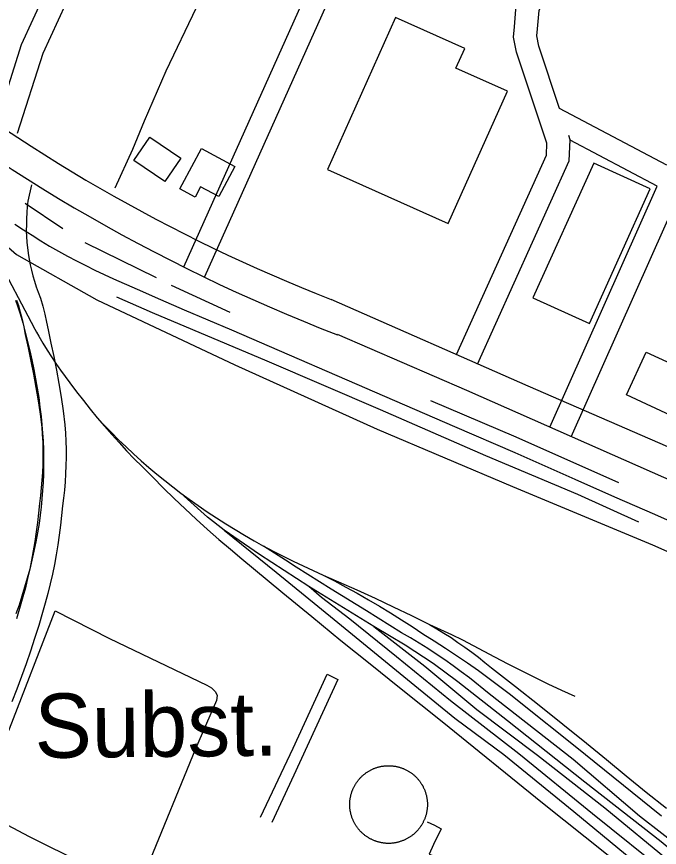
# Model space of a CAD drawing. Extents: x 3704301 to 3742427, y 506229 to 532009.
# Drawn here: x 3710942 to 3711772, y 525593 to 526666 of the extents above; entities that cross this region are included whole.
import ezdxf

# ---------------------------------------------------------------- set-up
doc = ezdxf.new("R2010")
doc.units = 0
for name, color, linetype in [('V-BLDG-OTLN', 7, 'Continuous'), ('V-DOMW-TANK', 7, 'Continuous'), ('V-RAIL-TRAK', 7, 'Continuous'), ('V-ROAD-CNTR', 7, 'Continuous'), ('V-SITE-OTLN', 7, 'Continuous'), ('V-SITE-OTLN-IDEN', 7, 'Continuous'), ('V-TOPO-SHOR', 7, 'Continuous'), ('V-UTIL-LINE', 7, 'Continuous')]:
    doc.layers.add(name, color=color, linetype=linetype)

msp = doc.modelspace()

# ---------------------------------------------------------------- linework, layer by layer
at = {"layer": 'V-BLDG-OTLN'}
for points in [[(3711499.5, 526399), (3711576.1, 526570.1), (3711509.5, 526599.9), (3711520.9, 526625.2), (3711431.4, 526665.2), (3711343.4, 526468.9)], [(3711113.6, 526510.7), (3711153.8, 526483.7), (3711133.4, 526453.4), (3711093.3, 526480.4)], [(3711155.5, 526449.6), (3711180.4, 526496.1), (3711223.8, 526472.8), (3711203, 526434), (3711179.4, 526446.6), (3711172.2, 526433.2), (3711152.4, 526443.8)], [(3711608.9, 526303.1), (3711682, 526270.1), (3711760.6, 526444.1), (3711687.5, 526477.1)], [(3711729.9, 526177.7), (3711755.2, 526232.9), (3711819.2, 526203.6), (3711793.8, 526148.3)]]:
    msp.add_lwpolyline(points, close=True, dxfattribs=at)
at = {"layer": 'V-DOMW-TANK'}
for points in [[(3711377.5, 525671), (3711377.9, 525671.7), (3711378.3, 525672.5), (3711378.7, 525673.3), (3711379.1, 525674), (3711379.6, 525674.8), (3711380, 525675.5), (3711380.5, 525676.3), (3711381, 525677), (3711381.5, 525677.7), (3711382, 525678.4), (3711382.5, 525679.1), (3711383.1, 525679.8), (3711383.6, 525680.5), (3711384.2, 525681.2), (3711384.8, 525681.8), (3711385.4, 525682.5), (3711386, 525683.1), (3711386.6, 525683.8), (3711387.2, 525684.4), (3711387.8, 525685), (3711388.4, 525685.6), (3711389.1, 525686.2), (3711389.8, 525686.8), (3711390.4, 525687.3), (3711391.1, 525687.9), (3711391.8, 525688.4), (3711392.5, 525688.9), (3711393.2, 525689.5), (3711393.9, 525690), (3711394.6, 525690.4), (3711395.4, 525690.9), (3711396.1, 525691.4), (3711396.9, 525691.8), (3711397.6, 525692.3), (3711398.4, 525692.7), (3711399.2, 525693.1), (3711399.9, 525693.5), (3711400.7, 525693.9), (3711401.5, 525694.3), (3711402.3, 525694.6), (3711403.1, 525695), (3711403.9, 525695.3), (3711404.8, 525695.6), (3711405.6, 525695.9), (3711406.4, 525696.2), (3711407.2, 525696.5), (3711408.1, 525696.7), (3711408.9, 525697), (3711409.8, 525697.2), (3711410.6, 525697.4), (3711411.5, 525697.6), (3711412.3, 525697.8), (3711413.2, 525698), (3711414, 525698.1), (3711414.9, 525698.3), (3711415.8, 525698.4), (3711416.6, 525698.5), (3711417.5, 525698.6), (3711418.4, 525698.7), (3711419.3, 525698.7), (3711420.1, 525698.8), (3711421, 525698.8), (3711421.9, 525698.8), (3711422.8, 525698.8), (3711423.6, 525698.8), (3711424.5, 525698.8), (3711425.4, 525698.7), (3711426.3, 525698.7), (3711427.1, 525698.6), (3711428, 525698.5), (3711428.9, 525698.4), (3711429.7, 525698.3), (3711430.6, 525698.1), (3711431.5, 525698), (3711432.3, 525697.8), (3711433.2, 525697.6), (3711434, 525697.4), (3711434.9, 525697.2), (3711435.7, 525697), (3711436.6, 525696.8), (3711437.4, 525696.5), (3711438.3, 525696.2), (3711439.1, 525696), (3711439.9, 525695.7), (3711440.7, 525695.3), (3711441.5, 525695), (3711442.3, 525694.7), (3711443.1, 525694.3), (3711443.9, 525694), (3711444.7, 525693.6), (3711445.5, 525693.2), (3711446.3, 525692.8), (3711447.1, 525692.3), (3711447.8, 525691.9), (3711448.6, 525691.4), (3711449.3, 525691), (3711450, 525690.5), (3711450.8, 525690), (3711451.5, 525689.5), (3711452.2, 525689)], [(3711452.2, 525689), (3711452.9, 525688.5), (3711453.6, 525687.9), (3711454.3, 525687.4), (3711454.9, 525686.8), (3711455.6, 525686.3), (3711456.2, 525685.7), (3711456.9, 525685.1), (3711457.5, 525684.5), (3711458.1, 525683.8), (3711458.8, 525683.2), (3711459.4, 525682.6), (3711459.9, 525681.9), (3711460.5, 525681.3), (3711461.1, 525680.6), (3711461.6, 525679.9), (3711462.2, 525679.2), (3711462.7, 525678.5), (3711463.2, 525677.8), (3711463.7, 525677.1), (3711464.2, 525676.4), (3711464.7, 525675.6), (3711465.1, 525674.9), (3711465.6, 525674.2), (3711466, 525673.4), (3711466.5, 525672.6), (3711466.9, 525671.9), (3711467.3, 525671.1), (3711467.7, 525670.3), (3711468, 525669.5), (3711468.4, 525668.7), (3711468.7, 525667.9), (3711469.1, 525667.1), (3711469.4, 525666.3), (3711469.7, 525665.4), (3711470, 525664.6), (3711470.2, 525663.8), (3711470.5, 525662.9), (3711470.7, 525662.1), (3711471, 525661.3), (3711471.2, 525660.4), (3711471.4, 525659.6), (3711471.6, 525658.7), (3711471.7, 525657.8), (3711471.9, 525657), (3711472, 525656.1), (3711472.1, 525655.2), (3711472.2, 525654.4), (3711472.3, 525653.5), (3711472.4, 525652.6), (3711472.5, 525651.8), (3711472.5, 525650.9), (3711472.6, 525650), (3711472.6, 525649.1), (3711472.6, 525648.3), (3711472.6, 525647.4), (3711472.5, 525646.5), (3711472.5, 525645.6), (3711472.4, 525644.8), (3711472.3, 525643.9), (3711472.3, 525643), (3711472.2, 525642.1), (3711472, 525641.3), (3711471.9, 525640.4), (3711471.7, 525639.6), (3711471.6, 525638.7), (3711471.4, 525637.8), (3711471.2, 525637), (3711471, 525636.1), (3711470.8, 525635.3), (3711470.5, 525634.4), (3711470.3, 525633.6), (3711470, 525632.8), (3711469.7, 525631.9), (3711469.4, 525631.1), (3711469.1, 525630.3), (3711468.8, 525629.5), (3711468.4, 525628.7), (3711468.1, 525627.9), (3711467.7, 525627.1), (3711467.3, 525626.3), (3711466.9, 525625.5), (3711466.5, 525624.7), (3711466.1, 525624), (3711465.7, 525623.2), (3711465.2, 525622.5), (3711464.7, 525621.7), (3711464.3, 525621), (3711463.8, 525620.3), (3711463.3, 525619.5), (3711462.8, 525618.8), (3711462.2, 525618.1), (3711461.7, 525617.4), (3711461.2, 525616.8), (3711460.6, 525616.1), (3711460, 525615.4), (3711459.4, 525614.8), (3711458.8, 525614.1), (3711458.2, 525613.5), (3711457.6, 525612.9), (3711457, 525612.3)], [(3711380.6, 525620.9), (3711380.1, 525621.6), (3711379.6, 525622.4), (3711379.2, 525623.1), (3711378.7, 525623.9), (3711378.3, 525624.6), (3711377.9, 525625.4), (3711377.5, 525626.2), (3711377.1, 525627), (3711376.8, 525627.8), (3711376.4, 525628.6), (3711376.1, 525629.4), (3711375.7, 525630.2), (3711375.4, 525631), (3711375.1, 525631.8), (3711374.8, 525632.7), (3711374.6, 525633.5), (3711374.3, 525634.3), (3711374.1, 525635.2), (3711373.8, 525636), (3711373.6, 525636.9), (3711373.4, 525637.7), (3711373.2, 525638.6), (3711373.1, 525639.4), (3711372.9, 525640.3), (3711372.8, 525641.2), (3711372.6, 525642), (3711372.5, 525642.9), (3711372.4, 525643.8), (3711372.4, 525644.6), (3711372.3, 525645.5), (3711372.3, 525646.4), (3711372.2, 525647.3), (3711372.2, 525648.1), (3711372.2, 525649), (3711372.2, 525649.9), (3711372.3, 525650.8), (3711372.3, 525651.6), (3711372.4, 525652.5), (3711372.4, 525653.4), (3711372.5, 525654.3), (3711372.6, 525655.1), (3711372.8, 525656), (3711372.9, 525656.9), (3711373, 525657.7), (3711373.2, 525658.6), (3711373.4, 525659.4), (3711373.6, 525660.3), (3711373.8, 525661.1), (3711374, 525662), (3711374.3, 525662.8), (3711374.5, 525663.7), (3711374.8, 525664.5), (3711375.1, 525665.3), (3711375.4, 525666.1), (3711375.7, 525667), (3711376, 525667.8), (3711376.3, 525668.6), (3711376.7, 525669.4), (3711377.1, 525670.2), (3711377.5, 525671)], [(3711457, 525612.3), (3711456.3, 525611.7), (3711455.7, 525611.1), (3711455, 525610.5), (3711454.4, 525609.9), (3711453.7, 525609.4), (3711453, 525608.9), (3711452.3, 525608.3), (3711451.6, 525607.8), (3711450.9, 525607.3), (3711450.1, 525606.8), (3711449.4, 525606.3), (3711448.7, 525605.9), (3711447.9, 525605.4), (3711447.2, 525605), (3711446.4, 525604.6), (3711445.6, 525604.2), (3711444.8, 525603.8), (3711444.1, 525603.4), (3711443.3, 525603), (3711442.5, 525602.6), (3711441.7, 525602.3), (3711440.8, 525602), (3711440, 525601.7), (3711439.2, 525601.4), (3711438.4, 525601.1), (3711437.5, 525600.8), (3711436.7, 525600.5), (3711435.9, 525600.3), (3711435, 525600.1), (3711434.2, 525599.9), (3711433.3, 525599.7), (3711432.5, 525599.5), (3711431.6, 525599.3), (3711430.7, 525599.1), (3711429.9, 525599), (3711429, 525598.9), (3711428.1, 525598.8), (3711427.3, 525598.7), (3711426.4, 525598.6), (3711425.5, 525598.5), (3711424.6, 525598.5), (3711423.8, 525598.5), (3711422.9, 525598.5), (3711422, 525598.5), (3711421.1, 525598.5), (3711420.3, 525598.5), (3711419.4, 525598.5), (3711418.5, 525598.6), (3711417.6, 525598.7), (3711416.8, 525598.8), (3711415.9, 525598.9), (3711415, 525599), (3711414.2, 525599.1), (3711413.3, 525599.3), (3711412.4, 525599.4), (3711411.6, 525599.6), (3711410.7, 525599.8), (3711409.9, 525600), (3711409, 525600.3), (3711408.2, 525600.5), (3711407.4, 525600.8), (3711406.5, 525601), (3711405.7, 525601.3), (3711404.9, 525601.6), (3711404.1, 525601.9), (3711403.2, 525602.2), (3711402.4, 525602.6), (3711401.6, 525602.9), (3711400.8, 525603.3), (3711400.1, 525603.7), (3711399.3, 525604.1), (3711398.5, 525604.5), (3711397.7, 525604.9), (3711397, 525605.4), (3711396.2, 525605.8), (3711395.5, 525606.3), (3711394.7, 525606.8), (3711394, 525607.2), (3711393.3, 525607.7), (3711392.6, 525608.3), (3711391.9, 525608.8), (3711391.2, 525609.3), (3711390.5, 525609.9), (3711389.8, 525610.4), (3711389.2, 525611), (3711388.5, 525611.6), (3711387.9, 525612.2), (3711387.3, 525612.8), (3711386.6, 525613.4), (3711386, 525614), (3711385.4, 525614.7), (3711384.9, 525615.3), (3711384.3, 525616), (3711383.7, 525616.7), (3711383.2, 525617.3), (3711382.6, 525618), (3711382.1, 525618.7), (3711381.6, 525619.4), (3711381.1, 525620.2), (3711380.6, 525620.9)]]:
    msp.add_lwpolyline(points, dxfattribs=at)
at = {"layer": 'V-RAIL-TRAK'}
for points in [[(3710939.2, 526398.4), (3710950.3, 526391), (3710961.5, 526383.9), (3710972.8, 526376.9), (3710984.2, 526370.1), (3710995.8, 526363.5), (3711007.4, 526357.1), (3711019.1, 526350.8), (3711031, 526344.8), (3711042.9, 526338.9), (3711054.9, 526333.2), (3711067, 526327.8), (3711097.3, 526314.2), (3711127.7, 526300.8), (3711158.2, 526287.7), (3711188.8, 526274.7), (3711219.5, 526261.9), (3711430.1, 526170.7), (3711507.8, 526137), (3711585.5, 526103.2), (3711663, 526069.1), (3711714.4, 526046.2), (3711765.9, 526023.5), (3711817.5, 526001)], [(3710918, 526351), (3710960.5, 526271.8), (3710965.3, 526262.6), (3710967.5, 526258.7), (3710970.4, 526253.6), (3710975.6, 526244.6), (3710981, 526235.7), (3710986.6, 526227), (3710992.3, 526218.3), (3710998.3, 526209.8), (3711004.4, 526201.4), (3711010.6, 526193.2), (3711019.2, 526181.7), (3711027.9, 526170.4), (3711036.8, 526159.3), (3711045.8, 526148.3), (3711055.1, 526137.4), (3711064.5, 526126.7), (3711074.1, 526116.1), (3711083.8, 526105.6), (3711093.7, 526095.4), (3711103.7, 526085.2), (3711117.5, 526071.3), (3711131.3, 526057.5), (3711145.4, 526043.9), (3711159.6, 526030.4), (3711173.9, 526017.1), (3711188.4, 526004), (3711203.1, 525991.1), (3711217.9, 525978.3), (3711232.9, 525965.8), (3711248, 525953.4), (3711285.5, 525922.3), (3711323, 525891.5), (3711360.7, 525860.7), (3711398.5, 525830.2), (3711436.5, 525799.8), (3711491.8, 525755.9), (3711621.4, 525651), (3711761.5, 525539.1)], [(3710940.2, 526300.2), (3710943.2, 526291.4), (3710946, 526282.6), (3710949.5, 526270.8), (3710952.7, 526258.9), (3710955.8, 526246.9), (3710958.7, 526234.9), (3710961.4, 526222.9), (3710963.9, 526210.8), (3710966.2, 526198.7), (3710968.3, 526186.5), (3710970.2, 526174.3), (3710971.8, 526162.1), (3710973.3, 526149.8), (3710974.3, 526139.2), (3710975.2, 526128.6), (3710975.8, 526118), (3710976.2, 526107.3), (3710976.4, 526096.7), (3710976.4, 526086), (3710976.2, 526075.4), (3710975.8, 526064.7), (3710975.2, 526054.1), (3710974.4, 526043.5), (3710973.4, 526032.9), (3710972.1, 526022.3), (3710970.7, 526011.7), (3710968.7, 525999.8), (3710966.5, 525988), (3710964, 525976.1), (3710961.4, 525964.4), (3710958.5, 525952.6), (3710955.4, 525941), (3710952, 525929.4), (3710948.5, 525917.8), (3710944.8, 525906.3), (3710940.8, 525894.9)], [(3711045.8, 526148.3), (3711054.9, 526138.6), (3711064.2, 526129.1), (3711073.5, 526119.8), (3711083.1, 526110.6), (3711092.8, 526101.5), (3711102.6, 526092.7), (3711112.6, 526084), (3711122.8, 526075.4), (3711133, 526067.1), (3711143.4, 526058.9), (3711154, 526050.8), (3711164.7, 526043), (3711176.3, 526034.8), (3711188.1, 526026.8), (3711199.9, 526018.9), (3711211.9, 526011.2), (3711224, 526003.7), (3711236.2, 525996.4), (3711248.5, 525989.2), (3711260.9, 525982.2), (3711280, 525972.5), (3711299.2, 525963.2), (3711318.5, 525954), (3711338, 525945.1), (3711357.5, 525936.4), (3711381.3, 525925.8), (3711404.9, 525915), (3711428.5, 525903.9), (3711451.9, 525892.6), (3711475.2, 525881.1), (3711484.6, 525875.7), (3711493.9, 525870), (3711503.1, 525864.2), (3711512.1, 525858.1), (3711521.1, 525851.9), (3711529.8, 525845.5), (3711538.5, 525838.9), (3711547, 525832.2), (3711555.4, 525825.3), (3711586.3, 525801.2), (3711617.1, 525777), (3711647.7, 525752.6), (3711678.2, 525728), (3711703.9, 525706.8), (3711729.6, 525685.7), (3711755.5, 525664.7), (3711781.5, 525643.9)], [(3712608.8, 524928.9), (3712566.7, 524961.8), (3712496.5, 525018.2), (3712438.3, 525066.1), (3712367.7, 525121.9), (3712286.5, 525188.8), (3712183.7, 525268.6), (3712094.5, 525340.9), (3712014.3, 525407.3), (3711931.1, 525474.1), (3711853.4, 525534.5), (3711774.7, 525600.3), (3711675.9, 525677.6), (3711576.2, 525756.9), (3711512, 525807.3), (3711479.9, 525830.7), (3711443.9, 525854.7), (3711403.3, 525878.6), (3711319.1, 525930.4), (3711255.5, 525971.8), (3711209.9, 526003.2), (3711188.3, 526019.7), (3711154, 526050.8)], [(3711209.9, 526003.2), (3711277, 525948.8), (3711352.2, 525887.5), (3711451.5, 525806.2), (3711508.1, 525760.3), (3711571.3, 525713.4), (3711662, 525639.6), (3711745.7, 525570.2), (3711849.5, 525486.4), (3711949.7, 525403.6), (3712037.5, 525333.3), (3712142.7, 525249), (3712231.5, 525178.6), (3712295.6, 525127.3), (3712351.7, 525084.8)], [(3711862.3, 525543.9), (3711746.5, 525633.6), (3711660.8, 525707), (3711552.5, 525791.8), (3711526.9, 525812.2), (3711516.4, 525820.2), (3711505.8, 525827.9), (3711495, 525835.5), (3711484.1, 525842.9), (3711473.1, 525850.1), (3711461.9, 525857.1), (3711450.6, 525863.9), (3711439.2, 525870.5), (3711393.7, 525898.7), (3711348.3, 525926.9), (3711303, 525955.3), (3711289, 525964.3), (3711274.9, 525973.3), (3711260.9, 525982.2)], [(3711338, 525945.1), (3711352.7, 525937.4), (3711367.3, 525929.5), (3711381.9, 525921.5), (3711396.3, 525913.2), (3711410.6, 525904.8), (3711424.8, 525896.2), (3711438.9, 525887.4), (3711452.9, 525878.5), (3711466.7, 525869.3), (3711481.3, 525860.2), (3711495.8, 525850.8), (3711510.2, 525841.3), (3711524.4, 525831.5), (3711538.5, 525821.6), (3711552.5, 525811.5), (3711566.3, 525801.2), (3711580, 525790.7), (3711593.5, 525780.1), (3711663.7, 525724.2), (3711775, 525633.9)], [(3712413.2, 525048.2), (3712359.6, 525093.6), (3712298.9, 525142), (3712207.2, 525215.3), (3712107.5, 525297.1), (3711989.1, 525392.9), (3711887.9, 525472.7), (3711784.6, 525557.5), (3711685.9, 525636.8), (3711590.6, 525714.1), (3711502.4, 525782.4), (3711432.7, 525839.3), (3711372.1, 525888.2), (3711335.5, 525916.1), (3711319.1, 525930.4)], [(3711475.2, 525881.1), (3711489.5, 525874.7), (3711503.7, 525868.1), (3711517.8, 525861.3), (3711531.8, 525854.2), (3711545.7, 525846.9), (3711559.5, 525839.5), (3711576.5, 525830.4), (3711593.6, 525821.6), (3711610.9, 525813), (3711628.3, 525804.7), (3711645.7, 525796.5), (3711663.3, 525788.6)], [(3711403.3, 525878.6), (3711469.4, 525827.2), (3711536.6, 525771.3), (3711614.8, 525712.5), (3711702, 525644.2), (3711787.7, 525573.8), (3711893, 525488), (3712000.3, 525404.2), (3712079, 525337.9), (3712175.7, 525261.1), (3712273.5, 525183.7), (3712372.7, 525099.9), (3712441.9, 525044.1), (3712500.4, 524996)]]:
    msp.add_lwpolyline(points, dxfattribs=at)
at = {"layer": 'V-ROAD-CNTR'}
for points in [[(3712012.8, 528240.1), (3712002.2, 528226.4), (3711527, 527167.1), (3711157.2, 526342.7)], [(3711658.3, 526123.8), (3711903.2, 526672.8), (3712145, 527210.5), (3712181.6, 527291.9)], [(3711407.4, 526827), (3711184.6, 526330.4)], [(3711510.2, 526229.9), (3711626.3, 526487.3), (3711627, 526502.8), (3711587.6, 526620.7), (3711583.8, 526640), (3711585.1, 526653.4), (3711587.4, 526681.4), (3711608.1, 526732.9)], [(3711643.5, 526547.9), (3711616.7, 526628.4), (3711614.1, 526641.4), (3711615, 526650.7), (3711616.9, 526674.5), (3711635.3, 526720.1)], [(3710977.8, 526695.8), (3710947.5, 526629.9), (3710913.9, 526524.6)], [(3711005.1, 526683.2), (3710975.5, 526619), (3710942.4, 526515.5)], [(3711782, 526474.7), (3711643.5, 526547.9)], [(3711537.5, 526217.5), (3711656, 526480.3), (3711657.2, 526507.1), (3711655.3, 526512.7)], [(3711769.7, 526447.2), (3711657.3, 526506.7)], [(3710960.7, 526449.1), (3710956.2, 526428.1), (3710955.4, 526421), (3710954.8, 526413.2), (3710954.4, 526405.4), (3710954.2, 526398.1), (3710954.1, 526389.7), (3710954.2, 526382.2), (3710954.8, 526375.1), (3710955.6, 526367.8), (3710956.5, 526361.2), (3710956.6, 526360.5), (3710957.8, 526353.2), (3710959.2, 526346), (3710960.9, 526338.8), (3710962.7, 526331.6), (3710964.8, 526324.6), (3710967, 526317.5), (3710969.5, 526310.6), (3710972.5, 526302.8), (3710975.4, 526292.2), (3710978, 526282), (3710980.2, 526271.7), (3710982.2, 526261.8), (3710986, 526244.8), (3710989.6, 526227.3), (3710993, 526209.9), (3710996.1, 526192.4), (3710999, 526174.8), (3711001.6, 526157.2), (3711004, 526139.3), (3711004.8, 526128.5), (3711005.3, 526117.9), (3711005.6, 526107.4), (3711005.6, 526096.9), (3711005.4, 526086.4), (3711005, 526075.8), (3711004.3, 526065.3), (3711003.4, 526054.8), (3711002.2, 526044.4), (3711000.9, 526034.4), (3710999.8, 526022.1), (3710998.4, 526009.3), (3710996.7, 525996.6), (3710994.8, 525984), (3710992.7, 525971.3), (3710990.4, 525958.7), (3710987.8, 525946.2), (3710985, 525933.7), (3710981.9, 525921.2), (3710978.7, 525908.8), (3710975.2, 525896.5), (3710970.2, 525879.9), (3710964.9, 525863.2), (3710959.5, 525846.7), (3710953.8, 525830.2), (3710947.9, 525813.8), (3710941.8, 525797.5), (3710935.5, 525781.3)], [(3711630.9, 526136), (3711769.7, 526447.2)], [(3710941.3, 526300.2), (3710943.9, 526293.4), (3710946.4, 526284.5), (3710948.8, 526275.1), (3710950.9, 526265.6), (3710952.8, 526255.7), (3710956.7, 526238.4), (3710960.2, 526221.4), (3710963.5, 526204.4), (3710966.5, 526187.3), (3710969.3, 526170.2), (3710971.9, 526153), (3710974.1, 526136.2), (3710974.8, 526126.7), (3710975.3, 526116.8), (3710975.6, 526107), (3710975.6, 526097.1), (3710975.4, 526087.3), (3710975, 526077.4), (3710974.4, 526067.6), (3710973.5, 526057.8), (3710972.4, 526048), (3710971.1, 526037.7), (3710969.9, 526025.1), (3710968.6, 526012.9), (3710967, 526000.8), (3710965.2, 525988.6), (3710963.2, 525976.5), (3710960.9, 525964.5), (3710958.5, 525952.5), (3710955.8, 525940.5), (3710952.9, 525928.6), (3710949.7, 525916.8), (3710946.4, 525905), (3710941.5, 525888.7)], [(3713222.6, 525491.2), (3712949.7, 525598.7), (3712636.5, 525739.7), (3711865.5, 526074.8), (3711602.8, 526188.9), (3711348.2, 526301)], [(3712797.1, 525627.8), (3711966.4, 525988), (3711523.4, 526183.3), (3711356.2, 526255.6)]]:
    msp.add_lwpolyline(points, dxfattribs=at)
for centre, radius, start, end in [((3712201.6, 528442.4), 2344.6, 230.3934, 248.8638), ((3712148.9, 528349.2), 2199.1, 231.3326, 248.6496)]:
    msp.add_arc(centre, radius, start, end, dxfattribs=at)
at = {"layer": 'V-SITE-OTLN'}
for p, q in [((3710912.1, 526384.5), (3710941.6, 526359.2)), ((3710941.6, 526359.2), (3711045.5, 526300.5)), ((3711045.5, 526300.5), (3711223.7, 526216.6)), ((3711223.7, 526216.6), (3711407.8, 526133.4)), ((3711407.8, 526133.4), (3711582.4, 526059.5)), ((3711582.4, 526059.5), (3711763.6, 525983.9)), ((3711763.6, 525983.9), (3711966.5, 525893.7))]:
    msp.add_line(p, q, dxfattribs=at)
msp.add_lwpolyline([(3711061.6, 525863.3), (3711187.5, 525803), (3711193.4, 525799.5), (3711198.7, 525794.2), (3711201, 525789.5), (3711199.9, 525783.1), (3711173, 525720.7), (3711110.5, 525568.3), (3711098.8, 525537.2), (3710958.2, 525606.8), (3710887, 525644.2), (3710932.6, 525746.6), (3710991.6, 525898.9)], close=True, dxfattribs=at)
at = {"layer": 'V-TOPO-SHOR'}
for p, q in [((3711001.2, 526392.5), (3710952.8, 526425.1)), ((3711122.5, 526328.8), (3711030.4, 526374)), ((3711217.6, 526284.1), (3711141.8, 526318.9))]:
    msp.add_line(p, q, dxfattribs=at)
for points in [[(3711069.1, 526445.4), (3711091.7, 526495.1), (3711106.8, 526532), (3711135, 526596.4), (3711174, 526678.3), (3711191, 526710), (3711193.3, 526718.1), (3711195.2, 526733.2), (3711196.6, 526746.5), (3711198.4, 526759.7), (3711201.2, 526767.3), (3711204.5, 526772), (3711214, 526778.7), (3711223.4, 526784.3), (3711229.6, 526791.9), (3711247, 526831.2), (3711266.7, 526881.9), (3711300.1, 526964.7), (3711336.8, 527042.8), (3711365.4, 527116.6)], [(3711746, 526013.4), (3711667.2, 526049.2), (3711548.2, 526099), (3711411.8, 526158.7), (3711265.4, 526221.3), (3711117.3, 526283.8), (3711071.3, 526304.2)], [(3711720.2, 526064), (3711587.3, 526123.1), (3711477, 526170)]]:
    msp.add_lwpolyline(points, dxfattribs=at)
at = {"layer": 'V-UTIL-LINE'}
for points in [[(3711256.7, 525632.3), (3711299, 525721.6), (3711342.8, 525816.9), (3711357, 525810.3)], [(3711357, 525810.3), (3711300, 525686.6), (3711271.3, 525625.5)], [(3711472.4, 525626.2), (3711481.9, 525622), (3711490.4, 525617.3), (3711480.5, 525596.9), (3711474.9, 525584.6), (3711486.2, 525580.3), (3711482, 525569.4), (3711468.7, 525572.7), (3711452.7, 525537.2)]]:
    msp.add_lwpolyline(points, dxfattribs=at)

# ---------------------------------------------------------------- texts
at = {"layer": 'V-SITE-OTLN-IDEN'}
msp.add_text('Subst.', height=83, rotation=0.5702, dxfattribs=at).set_placement((3710965.1, 525708.7))

doc.saveas('drawing.dxf')
